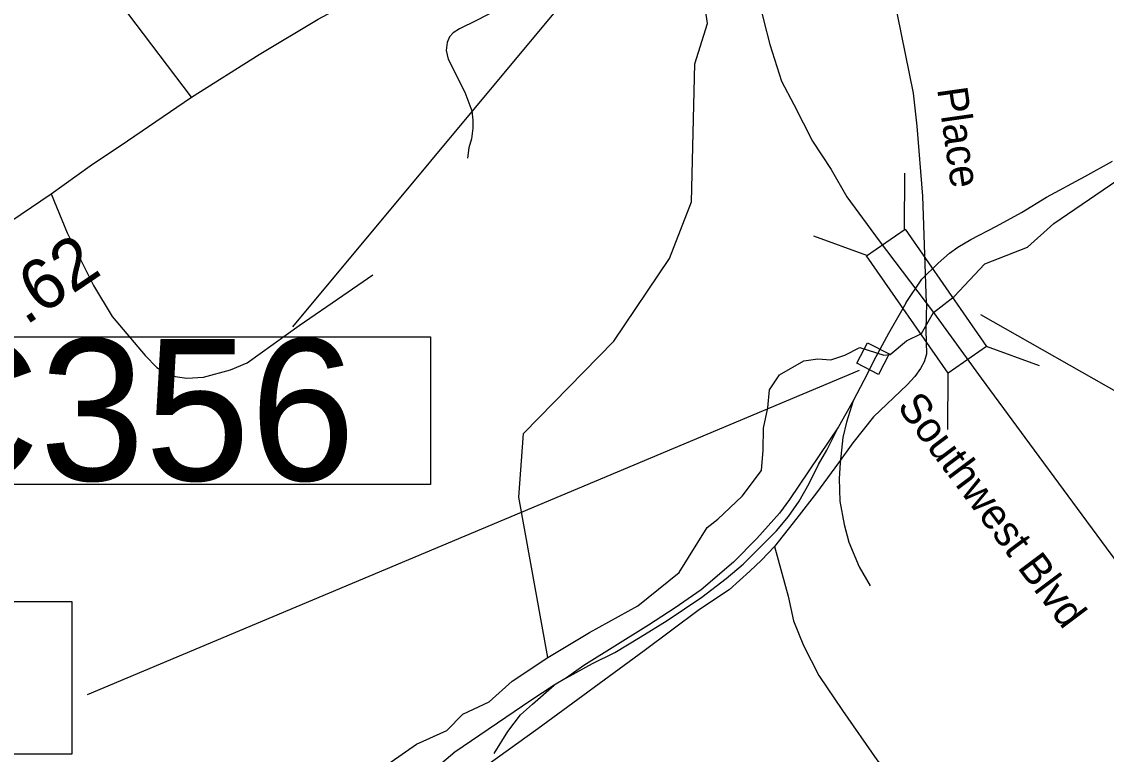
# Model space of a CAD drawing. Extents: x 1159738 to 1321356, y 736314 to 882035.
# Drawn here: x 1237745 to 1240427, y 788278 to 790088 of the extents above; entities that cross this region are included whole.
import ezdxf

# ---------------------------------------------------------------- set-up
doc = ezdxf.new("R2010")
doc.units = 0
for name, color, linetype in [('Exist Hydrographic Creek Single Shore', 7, 'Continuous'), ('Exist Railroad Mainline', 7, 'Continuous'), ('Exist Railroad Siding', 7, 'Continuous'), ('Exist Road Non-System Structure Non-Sys Other CELL', 7, 'Continuous'), ('Exist Road Non-System Structure Non-Sys Other Number Label', 7, 'Continuous'), ('Exist Road Non-System Type 51', 7, 'Continuous'), ('Exist Road Non-System Type 51 Label', 7, 'Continuous'), ('Exist Road Primary Interstate Structure Culvert Number Label', 7, 'Continuous'), ('Exist Road Primary US Mileage Hundredths English Label', 7, 'Continuous'), ('Exist Road Primary US UnDivided 4 Lane Attributed', 7, 'Continuous'), ('Exist Road Secondary Structure Culvert Number Label', 7, 'Continuous'), ('Exist Road Secondary Structure Standard Bridge CELL', 7, 'Continuous'), ('Exist Road Secondary Structure Standard Bridge Number Label', 7, 'Continuous'), ('Exist Road Secondary Type 51 Label', 7, 'Continuous'), ('Exist Road Secondary Type 51 Undivided 4 Lane Attributed', 7, 'Continuous')]:
    doc.layers.add(name, color=color, linetype=linetype)

msp = doc.modelspace()

# ---------------------------------------------------------------- linework, layer by layer
at = {"layer": 'Exist Hydrographic Creek Single Shore'}
for points in [[(1239046.1, 788517), (1238973.9, 788912.9), (1238985.9, 789070.1), (1239208.9, 789298.7), (1239346.9, 789502.8), (1239400.9, 789642.8), (1239409.8, 789984), (1239440.6, 790083.5), (1239376.7, 790525)], [(1239046.1, 788517), (1239149.1, 788578.4), (1239268.2, 788644.3), (1239370.6, 788726.5), (1239439.9, 788838.2), (1239466.1, 788858.6), (1239526.4, 788915.5), (1239574.2, 788979.3), (1239578.2, 789028.9), (1239579.6, 789083.7), (1239590, 789133.6), (1239594.1, 789178.6), (1239619.1, 789215.4), (1239679.4, 789250.1), (1239713.3, 789254.9), (1239745.9, 789252.8), (1239780.5, 789263.9), (1239817.9, 789283.3), (1239876.8, 789263.9), (1239892.8, 789266), (1239933, 789299.8), (1239969.7, 789317.5), (1239999.6, 789369.2), (1240051, 789408.8), (1240126.7, 789490), (1240232.1, 789531.4), (1240296.9, 789589.1), (1240593.1, 789791)], [(1237352.3, 786787.1), (1237461.8, 786891.8), (1237628.9, 786969.6), (1237842.9, 787240.2), (1237889.3, 787335.2), (1237915.6, 787417.7), (1237944.7, 787457.9), (1237968, 787499.8), (1238024.9, 787569.1), (1238164.8, 787723.8), (1238227.9, 787769.5), (1238266, 787790.3), (1238330.2, 787864.7), (1238432, 787980.5), (1238543.4, 788071.7), (1238576.7, 788170.2), (1238617.4, 788229.5), (1238658.2, 788258.6), (1238721.3, 788302.3), (1238796.1, 788336.3), (1238835.6, 788376.5), (1238900.7, 788407), (1238958.1, 788458), (1239046.1, 788517)]]:
    msp.add_lwpolyline(points, dxfattribs=at)
at = {"layer": 'Exist Railroad Mainline'}
msp.add_lwpolyline([(1239932.3, 789394.5), (1239970.9, 789452.1), (1240011.4, 789491.8), (1240039.3, 789516.1), (1240060, 789531.4), (1240091.6, 789550.3), (1240155.5, 789582.8), (1240217.6, 789617), (1240278.9, 789654.9), (1240374.1, 789705.7), (1240442.6, 789743.5)], dxfattribs=at)
at = {"layer": 'Exist Railroad Siding'}
for points in [[(1239932.3, 789394.5), (1239920.8, 789373.7), (1239888.4, 789317.4), (1239857.3, 789260.1), (1239827.5, 789201.2), (1239801.4, 789150.9)], [(1239801.4, 789150.9), (1239764.6, 789087.1)], [(1239801.4, 789150.9), (1239784.7, 789098.4), (1239775.7, 789060.9), (1239768.8, 788997.8), (1239766, 788959), (1239768.1, 788903.5), (1239778.5, 788845.8), (1239790.3, 788802.1), (1239815.9, 788741.1), (1239842.9, 788693.9)], [(1239092.4, 788466.9), (1239156.2, 788501.7), (1239211.6, 788529.5), (1239274.7, 788566.9), (1239341.2, 788608.5), (1239426.9, 788665.8), (1239487.2, 788712.3), (1239528.8, 788747.6), (1239611.7, 788829.8), (1239640.8, 788865.2), (1239667.8, 788903.3), (1239692.1, 788947), (1239715.6, 788993.5), (1239735.6, 789029.2), (1239764.6, 789087.1)], [(1239764.6, 789087.1), (1239643.5, 788907.1), (1239619.2, 788873.9), (1239562.4, 788810.8), (1239505.1, 788752.2), (1239425.4, 788684.3), (1239360.9, 788639.2), (1239295.1, 788596.9), (1239134.7, 788496.7), (1239092.4, 788466.9)], [(1239061.9, 788448.2), (1239003.7, 788410.1), (1238816.2, 788282.8), (1238773.2, 788246.8), (1238735.8, 788210.7), (1238679.2, 788153.5), (1238631.4, 788099.4), (1238603.7, 788062), (1238578, 788019.7), (1238564.2, 787988.5), (1238548.9, 787946.2), (1238537.9, 787904.9), (1238529.6, 787842.5), (1238530.3, 787809.2), (1238533.8, 787760.7), (1238547.6, 787708.3), (1238563.6, 787668.8), (1238574, 787646.6)], [(1238913.2, 788279.4), (1238947.2, 788333.5), (1238978.3, 788375.1), (1239008.1, 788401.5), (1239061.9, 788448.2)], [(1239092.4, 788466.9), (1239061.9, 788448.2)]]:
    msp.add_lwpolyline(points, dxfattribs=at)
at = {"layer": 'Exist Road Non-System Structure Non-Sys Other CELL'}
for points in [[(1239836.3, 789294.6), (1239889.7, 789267.2), (1239863.7, 789216.5), (1239810.2, 789243.9)], [(1237869.9, 788654.3), (1236624.6, 788654.3), (1236624.6, 788278.8), (1237869.9, 788278.8)]]:
    msp.add_lwpolyline(points, close=True, dxfattribs=at)
at = {"layer": 'Exist Road Non-System Structure Non-Sys Other Number Label'}
msp.add_line((1239815.6, 789226.3), (1237906.4, 788424.5), dxfattribs=at)
at = {"layer": 'Exist Road Non-System Type 51'}
for points in [[(1239982.7, 789392.5), (1239973.3, 789656.8), (1239959, 789830.2), (1239950.2, 789911.5), (1239910.5, 790106.3), (1239838.8, 790390.9), (1239807.9, 790519.3), (1239780.3, 790643.9)], [(1239062.8, 790401.1), (1239084, 790344.6), (1239089.4, 790320.2), (1239091.2, 790292.3), (1239089.4, 790269.8), (1239078.6, 790239.1), (1239065.1, 790216.6), (1239034.4, 790188.7), (1239001.1, 790165.2), (1238944.4, 790130.1), (1238869.6, 790091.3), (1238827.3, 790070.6), (1238812, 790060.7), (1238803, 790050.8), (1238796.7, 790037.2), (1238794.9, 790017.4), (1238799.4, 789995.8), (1238840.8, 789913.8), (1238857.9, 789868.3), (1238860.6, 789844.8), (1238860.6, 789825), (1238857, 789798.9), (1238850.7, 789776.3), (1238847.1, 789751.1)], [(1238164.6, 789901.5), (1238007.7, 790109.6), (1237898.6, 790264.8)], [(1237817.8, 789662.8), (1237857.6, 789566.2), (1237922.5, 789436.2), (1237968.7, 789359.9), (1238049.9, 789263.3), (1238078.8, 789233.5), (1238102.4, 789219.7), (1238124.3, 789211.6), (1238153.5, 789207.5), (1238194.1, 789210), (1238261.4, 789227.8), (1238302.8, 789244.9), (1238431, 789337.5), (1238538.9, 789411.4), (1238613.3, 789462.2)], [(1239982.7, 789392.5), (1239981, 789326.9), (1239982.7, 789266.3), (1239976.9, 789247.3), (1239967.9, 789231.5), (1239953.2, 789211), (1239934.8, 789191), (1239851.2, 789111.6), (1239800.3, 789047.1), (1239765.1, 788998.1), (1239710.4, 788923.4), (1239661.6, 788861), (1239606.6, 788791.2)], [(1239606.6, 788791.2), (1239574.1, 788757.2), (1239545.6, 788730.1), (1239494.4, 788683.7), (1239420.9, 788635.2), (1239283.8, 788533.3), (1239021.5, 788340.8), (1238847.8, 788216.3), (1238734.3, 788134.1), (1238673.3, 788075.8)], [(1239606.6, 788791.2), (1239639.9, 788668.2), (1239653.3, 788607.4), (1239678, 788546.5), (1239716.1, 788472.5), (1239774.3, 788385.5), (1239859.5, 788263.7), (1239941.3, 788161.5), (1240053.3, 788007.1), (1240128.2, 787897.2), (1240169.8, 787833.2), (1240191.3, 787793.5), (1240208.9, 787748.7), (1240222.5, 787691.8), (1240226.5, 787667.1), (1240224.1, 787586.3), (1240222.5, 787543.9), (1240213.1, 787491.6)]]:
    msp.add_lwpolyline(points, dxfattribs=at)
at = {"layer": 'Exist Road Primary Interstate Structure Culvert Number Label'}
msp.add_line((1239355, 790462.9), (1238414.6, 789334.4), dxfattribs=at)
at = {"layer": 'Exist Road Primary US UnDivided 4 Lane Attributed'}
msp.add_lwpolyline([(1236410.6, 788681), (1236540.1, 788779), (1236746.6, 788922.7), (1236843.1, 788990.3), (1237087.4, 789160.7), (1237491.6, 789439.5), (1237695.3, 789580), (1237817.8, 789662.8), (1237913.9, 789731.8), (1238006.4, 789793.5), (1238164.6, 789901.5), (1238332.4, 790007.2), (1238478.3, 790094.2), (1238685.2, 790205.5), (1238819.1, 790276.5), (1238912.2, 790326.9), (1239062.8, 790401.1), (1239095.6, 790418.9), (1239180.2, 790454.8)], dxfattribs=at)
at = {"layer": 'Exist Road Secondary Structure Culvert Number Label'}
msp.add_lwpolyline([(1237473.3, 789309.6), (1238756.2, 789309.6), (1238756.2, 788944.6), (1237473.3, 788944.6)], close=True, dxfattribs=at)
at = {"layer": 'Exist Road Secondary Structure Standard Bridge CELL'}
for p, q in [((1239927.7, 789574.5), (1239928.4, 789713.8)), ((1239834.8, 789510), (1239704, 789557.9)), ((1240261.6, 789237.9), (1240130.8, 789285.8)), ((1240035.1, 789080.5), (1240035.8, 789219.7))]:
    msp.add_line(p, q, dxfattribs=at)
msp.add_lwpolyline([(1240035.8, 789219.7), (1239834.3, 789509.7), (1239929.4, 789575.7), (1240130.8, 789285.8)], close=True, dxfattribs=at)
at = {"layer": 'Exist Road Secondary Structure Standard Bridge Number Label'}
msp.add_line((1240115.6, 789364.2), (1241610.2, 788518.6), dxfattribs=at)
at = {"layer": 'Exist Road Secondary Type 51 Undivided 4 Lane Attributed'}
for points in [[(1239541.4, 790584.4), (1239540.2, 790410.3), (1239544.8, 790341.8), (1239559.2, 790177.6), (1239579.4, 790092.8), (1239595.1, 790031.9), (1239623.4, 789941), (1239654.5, 789884), (1239700.8, 789793.4), (1239746.3, 789723.1), (1239785.7, 789655.6), (1239865.5, 789546.7), (1239999.6, 789369.2)], [(1239999.6, 789369.2), (1240117.2, 789207.6), (1240237.1, 789044.5), (1240426.4, 788787.9), (1240571.1, 788593.3), (1240768.4, 788327.6), (1240846.5, 788220.2), (1240910, 788128.2), (1240963.6, 788045.9), (1241040.4, 787909.2), (1241094.1, 787807), (1241147.9, 787691.7), (1241247.6, 787450.3), (1241333.3, 787241.6), (1241384.6, 787111.4), (1241397.8, 787076)]]:
    msp.add_lwpolyline(points, dxfattribs=at)

# ---------------------------------------------------------------- texts
at = {"layer": 'Exist Road Non-System Type 51 Label'}
msp.add_text('Place', height=75, rotation=278.1244, dxfattribs=at).set_placement((1240008.5, 789922.1))
at = {"layer": 'Exist Road Primary US Mileage Hundredths English Label'}
msp.add_text('.62', height=125, rotation=34.0571, dxfattribs=at).set_placement((1237754.5, 789336.1))
at = {"layer": 'Exist Road Secondary Structure Culvert Number Label'}
msp.add_text('C356', height=350, dxfattribs=at).set_placement((1237451.1, 788954.3))
at = {"layer": 'Exist Road Secondary Type 51 Label'}
msp.add_text('Southwest Blvd', height=75, rotation=306.8499, dxfattribs=at).set_placement((1239907.8, 789136.3))

doc.saveas('drawing.dxf')
